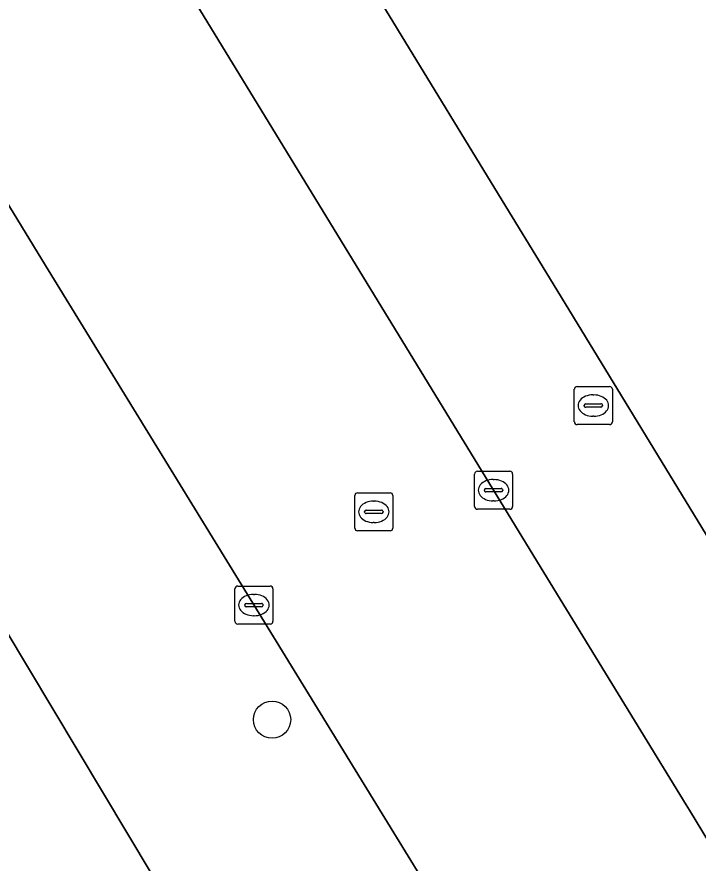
# Model space of a CAD drawing. Extents: x 159888 to 160761, y 384031 to 384750.
# Drawn here: x 160307.12 to 160325.03, y 384622.45 to 384644.69 of the extents above; entities that cross this region are included whole.
import ezdxf

# ---------------------------------------------------------------- set-up
doc = ezdxf.new("R2010")
doc.units = 0
for name, color, linetype in [('IMGEO_Boom', 7, 'Continuous'), ('IMGEO_Kolk', 7, 'Continuous'), ('IMGEO_Pand', 7, 'Continuous'), ('IMGEO_Parkeervlak_open', 7, 'Continuous'), ('IMGEO_Rijbaan_lokaal_open', 7, 'Continuous'), ('IMGEO_Rioolput', 7, 'Continuous'), ('IMGEO_Voetpad_open', 7, 'Continuous')]:
    doc.layers.add(name, color=color, linetype=linetype)

msp = doc.modelspace()

# ---------------------------------------------------------------- linework, layer by layer
at = {"layer": 'IMGEO_Boom'}
msp.add_circle((160313.829, 384626.223), 0.489, dxfattribs=at)
at = {"layer": 'IMGEO_Kolk'}
for p, q in [((160321.849, 384634.976), (160322.701, 384634.976)), ((160321.774, 384634.05), (160321.774, 384634.902)), ((160322.262, 384634.756), (160322.287, 384634.756)), ((160322.775, 384634.902), (160322.775, 384634.05)), ((160322.033, 384634.47), (160322.033, 384634.482)), ((160322.076, 384634.519), (160322.474, 384634.519)), ((160322.517, 384634.482), (160322.517, 384634.47)), ((160322.471, 384634.433), (160322.073, 384634.433)), ((160322.285, 384634.196), (160322.26, 384634.196)), ((160322.701, 384633.976), (160321.849, 384633.976)), ((160319.225, 384632.751), (160320.077, 384632.751)), ((160319.15, 384631.825), (160319.15, 384632.677)), ((160319.638, 384632.531), (160319.663, 384632.531)), ((160320.151, 384632.677), (160320.151, 384631.825)), ((160319.409, 384632.245), (160319.409, 384632.257)), ((160319.452, 384632.294), (160319.85, 384632.294)), ((160319.893, 384632.257), (160319.893, 384632.245)), ((160319.847, 384632.208), (160319.449, 384632.208)), ((160319.661, 384631.971), (160319.636, 384631.971)), ((160320.077, 384631.751), (160319.225, 384631.751)), ((160312.85, 384628.807), (160312.85, 384629.659)), ((160312.925, 384629.733), (160313.777, 384629.733)), ((160313.851, 384629.659), (160313.851, 384628.807)), ((160313.338, 384629.513), (160313.363, 384629.513)), ((160313.109, 384629.227), (160313.109, 384629.239)), ((160313.547, 384629.19), (160313.149, 384629.19)), ((160313.152, 384629.276), (160313.55, 384629.276)), ((160313.593, 384629.239), (160313.593, 384629.227)), ((160313.361, 384628.953), (160313.336, 384628.953)), ((160313.777, 384628.733), (160312.925, 384628.733))]:
    msp.add_line(p, q, dxfattribs=at)
for points in [[(160321.849, 384634.976), (160322.701, 384634.976)], [(160321.774, 384634.05), (160321.774, 384634.902)], [(160322.775, 384634.902), (160322.775, 384634.05)], [(160322.701, 384633.976), (160321.849, 384633.976)], [(160319.225, 384632.751), (160320.077, 384632.751)], [(160319.15, 384631.825), (160319.15, 384632.677)], [(160320.151, 384632.677), (160320.151, 384631.825)], [(160320.077, 384631.751), (160319.225, 384631.751)], [(160312.85, 384628.807), (160312.85, 384629.659)], [(160312.925, 384629.733), (160313.777, 384629.733)], [(160313.851, 384629.659), (160313.851, 384628.807)], [(160313.777, 384628.733), (160312.925, 384628.733)]]:
    msp.add_lwpolyline(points, dxfattribs=at)
for centre, radius, start, end in [((160321.851, 384634.9), 0.0765, 91.552, 178.448), ((160321.851, 384634.9), 0.0765, 91.552, 178.448), ((160322.699, 384634.9), 0.0765, 1.552, 88.448), ((160322.699, 384634.9), 0.0765, 1.552, 88.448), ((160322.073, 384634.479), 0.0403, 85.8775, 175.7526), ((160322.478, 384634.481), 0.0386, 1.7309, 96.639), ((160322.07, 384634.469), 0.0366, 178.938, 274.7102), ((160322.474, 384634.476), 0.043, 264.8664, 352.4533), ((160321.851, 384634.052), 0.0765, 181.552, 268.448), ((160321.851, 384634.052), 0.0765, 181.552, 268.448), ((160322.699, 384634.052), 0.0765, 271.552, 358.448), ((160322.699, 384634.052), 0.0765, 271.552, 358.448), ((160319.227, 384632.675), 0.0765, 91.552, 178.448), ((160319.227, 384632.675), 0.0765, 91.552, 178.448), ((160320.075, 384632.675), 0.0765, 1.552, 88.448), ((160320.075, 384632.675), 0.0765, 1.552, 88.448), ((160319.449, 384632.254), 0.0403, 85.8775, 175.7526), ((160319.854, 384632.256), 0.0386, 1.7309, 96.639), ((160319.446, 384632.244), 0.0366, 178.938, 274.7102), ((160319.85, 384632.251), 0.043, 264.8664, 352.4533), ((160319.227, 384631.827), 0.0765, 181.552, 268.448), ((160319.227, 384631.827), 0.0765, 181.552, 268.448), ((160320.075, 384631.827), 0.0765, 271.552, 358.448), ((160320.075, 384631.827), 0.0765, 271.552, 358.448), ((160312.927, 384629.657), 0.0765, 91.552, 178.448), ((160312.927, 384629.657), 0.0765, 91.552, 178.448), ((160313.775, 384629.657), 0.0765, 1.552, 88.448), ((160313.775, 384629.657), 0.0765, 1.552, 88.448), ((160313.149, 384629.236), 0.0403, 85.8775, 175.7526), ((160313.146, 384629.226), 0.0366, 178.938, 274.7102), ((160313.55, 384629.233), 0.043, 264.8664, 352.4533), ((160313.554, 384629.238), 0.0386, 1.7309, 96.639), ((160312.927, 384628.809), 0.0765, 181.552, 268.448), ((160312.927, 384628.809), 0.0765, 181.552, 268.448), ((160313.775, 384628.809), 0.0765, 271.552, 358.448), ((160313.775, 384628.809), 0.0765, 271.552, 358.448)]:
    msp.add_arc(centre, radius, start, end, dxfattribs=at)
for centre, major_axis, ratio, start_param, end_param in [((160322.261, 384634.476), (-0.387, 0.002), 0.722429, 4.712389, 7.853982), ((160322.286, 384634.476), (-0.39, 0.002), 0.717154, 1.570796, 4.712389), ((160319.637, 384632.251), (-0.387, 0.002), 0.722429, 4.712389, 7.853982), ((160319.662, 384632.251), (-0.39, 0.002), 0.717154, 1.570796, 4.712389), ((160313.337, 384629.233), (-0.387, 0.002), 0.722429, 4.712389, 7.853982), ((160313.362, 384629.233), (-0.39, 0.002), 0.717154, 1.570796, 4.712389)]:
    msp.add_ellipse(centre, major_axis=major_axis, ratio=ratio, start_param=start_param, end_param=end_param, dxfattribs=at)
at = {"layer": 'IMGEO_Pand'}
msp.add_lwpolyline([(160322.198, 384657.311), (160312.719, 384651.588), (160313.133, 384650.91), (160314.471, 384648.719), (160319.784, 384640.021), (160321.118, 384637.836), (160325.759, 384630.237), (160335.353, 384636.124), (160333.428, 384639.261), (160333.317, 384639.193)], close=True, dxfattribs=at)
at = {"layer": 'IMGEO_Parkeervlak_open'}
for points in [[(160321.123, 384616.26), (160321.406, 384616.073), (160317.711, 384622.136), (160307.873, 384638.16), (160301.531, 384648.544), (160298.876, 384652.753), (160298.058, 384654.175), (160295.915, 384657.644), (160295.049, 384658.989), (160293.099, 384661.719), (160291.862, 384663.382), (160291.043, 384664.488), (160290.456, 384665.23)], [(160289.611, 384656.759), (160293.098, 384651.114), (160296.564, 384645.495), (160302.886, 384635.143), (160310.673, 384622.147), (160315.197, 384614.857), (160317.034, 384611.85), (160319.258, 384611.311), (160319.773, 384614.17), (160320.652, 384616.138)]]:
    msp.add_lwpolyline(points, dxfattribs=at)
at = {"layer": 'IMGEO_Rijbaan_lokaal_open'}
msp.add_lwpolyline([(160289.959, 384665.862), (160290.456, 384665.23), (160291.043, 384664.488), (160291.862, 384663.382), (160293.099, 384661.719), (160295.049, 384658.989), (160295.915, 384657.644), (160298.058, 384654.175), (160298.876, 384652.753), (160301.531, 384648.544), (160307.873, 384638.16), (160317.711, 384622.136), (160321.406, 384616.073), (160322.819, 384613.753), (160328.781, 384617.284), (160324.799, 384623.845), (160324.715, 384623.983), (160320.969, 384630.093), (160310.692, 384646.906), (160307.199, 384652.736), (160306.181, 384654.411), (160298.109, 384667.759)], dxfattribs=at)
at = {"layer": 'IMGEO_Rioolput'}
for p, q in [((160316.003, 384631.257), (160316.003, 384632.109)), ((160316.078, 384632.183), (160316.93, 384632.183)), ((160317.004, 384632.109), (160317.004, 384631.257)), ((160316.491, 384631.963), (160316.516, 384631.963)), ((160316.262, 384631.677), (160316.262, 384631.689)), ((160316.7, 384631.64), (160316.302, 384631.64)), ((160316.305, 384631.726), (160316.703, 384631.726)), ((160316.746, 384631.689), (160316.746, 384631.677)), ((160316.514, 384631.403), (160316.489, 384631.403)), ((160316.93, 384631.183), (160316.078, 384631.183))]:
    msp.add_line(p, q, dxfattribs=at)
for points in [[(160316.003, 384631.257), (160316.003, 384632.109)], [(160316.078, 384632.183), (160316.93, 384632.183)], [(160317.004, 384632.109), (160317.004, 384631.257)], [(160316.93, 384631.183), (160316.078, 384631.183)]]:
    msp.add_lwpolyline(points, dxfattribs=at)
for centre, radius, start, end in [((160316.08, 384632.107), 0.0765, 91.552, 178.448), ((160316.08, 384632.107), 0.0765, 91.552, 178.448), ((160316.928, 384632.107), 0.0765, 1.552, 88.448), ((160316.928, 384632.107), 0.0765, 1.552, 88.448), ((160316.302, 384631.686), 0.0403, 85.8775, 175.7526), ((160316.299, 384631.676), 0.0366, 178.938, 274.7102), ((160316.703, 384631.683), 0.043, 264.8664, 352.4533), ((160316.707, 384631.688), 0.0386, 1.7309, 96.639), ((160316.08, 384631.259), 0.0765, 181.552, 268.448), ((160316.08, 384631.259), 0.0765, 181.552, 268.448), ((160316.928, 384631.259), 0.0765, 271.552, 358.448), ((160316.928, 384631.259), 0.0765, 271.552, 358.448)]:
    msp.add_arc(centre, radius, start, end, dxfattribs=at)
for centre, major_axis, ratio, start_param, end_param in [((160316.49, 384631.683), (-0.387, 0.002), 0.722429, 4.712389, 7.853982), ((160316.515, 384631.683), (-0.39, 0.002), 0.717154, 1.570796, 4.712389)]:
    msp.add_ellipse(centre, major_axis=major_axis, ratio=ratio, start_param=start_param, end_param=end_param, dxfattribs=at)
at = {"layer": 'IMGEO_Voetpad_open'}
for points in [[(160298.109, 384667.759), (160306.181, 384654.411), (160307.199, 384652.736), (160310.692, 384646.906), (160320.969, 384630.093), (160324.715, 384623.983), (160324.799, 384623.845), (160328.781, 384617.284), (160328.88, 384617.141), (160339.964, 384598.8), (160340.324, 384598.252), (160348.814, 384584.217), (160353.575, 384576.372), (160357.819, 384569.337), (160358.601, 384567.882), (160363.537, 384557.75), (160365.031, 384554.673)], [(160378.5, 384540.702), (160327.382, 384625.41), (160326.591, 384626.72), (160325.907, 384627.855), (160326.852, 384628.447), (160325.759, 384630.237), (160321.118, 384637.836), (160319.784, 384640.021), (160314.471, 384648.719), (160313.133, 384650.91), (160312.719, 384651.588), (160309.591, 384656.709), (160306.013, 384662.568), (160304.678, 384664.753), (160304.243, 384665.466)], [(160320.652, 384616.138), (160319.773, 384614.17), (160319.258, 384611.311), (160317.034, 384611.85), (160315.197, 384614.857), (160310.673, 384622.147), (160302.886, 384635.143)]]:
    msp.add_lwpolyline(points, dxfattribs=at)

doc.saveas('drawing.dxf')
